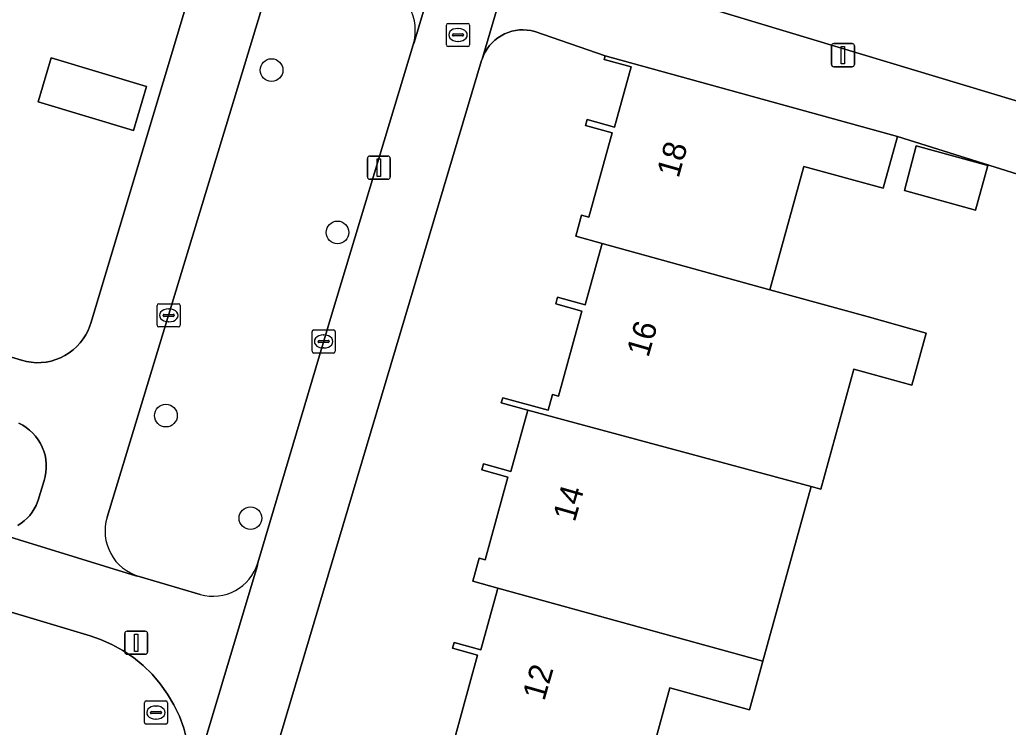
# Model space of a CAD drawing. Extents: x 162184 to 163154, y 385507 to 386516.
# Drawn here: x 162728.79 to 162771.47, y 386120.67 to 386151.22 of the extents above; entities that cross this region are included whole.
import ezdxf

# ---------------------------------------------------------------- set-up
doc = ezdxf.new("R2010")
doc.units = 0
for name, color, linetype in [('IMGEO_Boom', 7, 'Continuous'), ('IMGEO_Brandkraan', 7, 'Continuous'), ('IMGEO_Erf', 7, 'Continuous'), ('IMGEO_Groenvoorziening', 7, 'Continuous'), ('IMGEO_Kolk', 7, 'Continuous'), ('IMGEO_Lichtmast', 7, 'Continuous'), ('IMGEO_Pand', 7, 'Continuous'), ('IMGEO_Pand_nummerreeks', 7, 'Continuous'), ('IMGEO_Rijbaan_lokaal_open', 7, 'Continuous'), ('IMGEO_Rioolput', 7, 'Continuous'), ('IMGEO_Voetpad_open', 7, 'Continuous')]:
    doc.layers.add(name, color=color, linetype=linetype)

msp = doc.modelspace()

# ---------------------------------------------------------------- linework, layer by layer
at = {"layer": 'IMGEO_Boom'}
for centre in [(162739.661, 386149.049), (162742.506, 386142.04), (162735.099, 386134.127), (162738.747, 386129.698)]:
    msp.add_circle(centre, 0.489, dxfattribs=at)
at = {"layer": 'IMGEO_Brandkraan'}
for p, q in [((162747.21, 386150.141), (162747.21, 386150.993)), ((162747.285, 386151.067), (162748.137, 386151.067)), ((162747.698, 386150.847), (162747.723, 386150.847)), ((162748.211, 386150.993), (162748.211, 386150.141)), ((162747.469, 386150.561), (162747.469, 386150.573)), ((162747.907, 386150.524), (162747.509, 386150.524)), ((162747.512, 386150.61), (162747.91, 386150.61)), ((162747.953, 386150.573), (162747.953, 386150.561)), ((162748.137, 386150.067), (162747.285, 386150.067)), ((162747.721, 386150.287), (162747.696, 386150.287))]:
    msp.add_line(p, q, dxfattribs=at)
for points in [[(162747.21, 386150.141), (162747.21, 386150.993)], [(162747.285, 386151.067), (162748.137, 386151.067)], [(162748.211, 386150.993), (162748.211, 386150.141)], [(162748.137, 386150.067), (162747.285, 386150.067)]]:
    msp.add_lwpolyline(points, dxfattribs=at)
for centre, radius, start, end in [((162747.287, 386150.991), 0.0765, 91.552, 178.448), ((162747.287, 386150.991), 0.0765, 91.552, 178.448), ((162748.135, 386150.991), 0.0765, 1.552, 88.448), ((162748.135, 386150.991), 0.0765, 1.552, 88.448), ((162747.509, 386150.57), 0.0403, 85.8775, 175.7526), ((162747.506, 386150.56), 0.0366, 178.938, 274.7102), ((162747.91, 386150.567), 0.043, 264.8664, 352.4533), ((162747.914, 386150.572), 0.0386, 1.7309, 96.639), ((162747.287, 386150.143), 0.0765, 181.552, 268.448), ((162747.287, 386150.143), 0.0765, 181.552, 268.448), ((162748.135, 386150.143), 0.0765, 271.552, 358.448), ((162748.135, 386150.143), 0.0765, 271.552, 358.448)]:
    msp.add_arc(centre, radius, start, end, dxfattribs=at)
for centre, major_axis, ratio, start_param, end_param in [((162747.697, 386150.567), (-0.387, 0.002), 0.722429, 4.712389, 7.853982), ((162747.722, 386150.567), (-0.39, 0.002), 0.717154, 1.570796, 4.712389)]:
    msp.add_ellipse(centre, major_axis=major_axis, ratio=ratio, start_param=start_param, end_param=end_param, dxfattribs=at)
at = {"layer": 'IMGEO_Erf'}
for points in [[(162707.258, 386143.015), (162728.865, 386136.516), (162729.073, 386136.463), (162729.285, 386136.43), (162729.499, 386136.415), (162729.713, 386136.419), (162729.927, 386136.443), (162730.137, 386136.485), (162730.343, 386136.546), (162730.542, 386136.626), (162730.734, 386136.722), (162730.916, 386136.836), (162731.087, 386136.965), (162731.246, 386137.109), (162731.392, 386137.267), (162731.522, 386137.437), (162731.637, 386137.618), (162731.736, 386137.809), (162731.817, 386138.007), (162731.855, 386138.123), (162747.552, 386190.45)], [(162747.556, 386120.152), (162748.558, 386123.783), (162747.473, 386124.083), (162747.542, 386124.334), (162748.694, 386124.017), (162749.414, 386126.625), (162749.428, 386126.677), (162748.344, 386126.976), (162748.618, 386127.967), (162748.88, 386127.895), (162749.868, 386131.475), (162748.735, 386131.788), (162748.806, 386132.045), (162749.997, 386131.716), (162750.728, 386134.364), (162749.58, 386134.674), (162749.641, 386134.898), (162751.598, 386134.358), (162751.786, 386135.04), (162752.044, 386134.969), (162753.057, 386138.639), (162751.928, 386138.95), (162752.009, 386139.243), (162753.206, 386138.913), (162753.91, 386141.467), (162753.935, 386141.558), (162752.794, 386141.873), (162753.046, 386142.787), (162753.36, 386142.7), (162754.363, 386146.335), (162753.221, 386146.65), (162753.294, 386146.913), (162754.47, 386146.589), (162755.188, 386149.19), (162754.015, 386149.513), (162754.057, 386149.665), (162751.023, 386150.716), (162750.861, 386150.755), (162750.696, 386150.779), (162750.529, 386150.788), (162750.363, 386150.782), (162750.197, 386150.761), (162750.034, 386150.726), (162749.875, 386150.676), (162749.721, 386150.612), (162749.574, 386150.535), (162749.433, 386150.445), (162749.302, 386150.342), (162749.18, 386150.229), (162749.068, 386150.105), (162748.969, 386149.971), (162748.881, 386149.829), (162748.807, 386149.68), (162748.746, 386149.525), (162748.726, 386149.462), (162729.962, 386086.464)], [(162778.556, 386142.45), (162766.688, 386146.18), (162766.072, 386143.946), (162762.649, 386144.89), (162761.178, 386139.561), (162765.373, 386138.404), (162767.928, 386137.695), (162767.305, 386135.44), (162764.799, 386136.132), (162763.37, 386130.955), (162762.952, 386131.07), (162760.871, 386123.521), (162760.292, 386121.421), (162756.863, 386122.367), (162755.389, 386117.025)]]:
    msp.add_lwpolyline(points, dxfattribs=at)
for points in [[(162734.266, 386148.34), (162733.694, 386146.438), (162729.576, 386147.678), (162730.148, 386149.579)], [(162766.988, 386143.845), (162767.486, 386145.782), (162770.592, 386144.925), (162770.061, 386142.997)]]:
    msp.add_lwpolyline(points, close=True, dxfattribs=at)
at = {"layer": 'IMGEO_Groenvoorziening'}
for points in [[(162751.997, 386153.715), (162779.405, 386145.432), (162779.61, 386145.38), (162779.819, 386145.347), (162780.03, 386145.332), (162780.241, 386145.336), (162780.452, 386145.359), (162780.659, 386145.401), (162780.862, 386145.461), (162781.058, 386145.539), (162781.247, 386145.635), (162781.427, 386145.746), (162781.595, 386145.874), (162781.752, 386146.016), (162781.896, 386146.171), (162782.025, 386146.339), (162782.138, 386146.517), (162782.235, 386146.705), (162782.315, 386146.901), (162782.358, 386147.032), (162785.222, 386156.813)], [(162739.429, 386152.362), (162732.559, 386129.74)], [(162739.071, 386127.769), (162742.241, 386138.459), (162745.775, 386150.139)], [(162728.701, 386129.39), (162728.845, 386129.48), (162728.98, 386129.582), (162729.106, 386129.696), (162729.221, 386129.821), (162729.324, 386129.955), (162729.415, 386130.098), (162729.493, 386130.249), (162729.557, 386130.406), (162729.581, 386130.479), (162729.842, 386131.322), (162729.889, 386131.5), (162729.919, 386131.682), (162729.934, 386131.866), (162729.932, 386132.051), (162729.913, 386132.234), (162729.878, 386132.416), (162729.827, 386132.593), (162729.76, 386132.765), (162729.678, 386132.93), (162729.582, 386133.088), (162729.472, 386133.236), (162729.35, 386133.374), (162729.215, 386133.5), (162729.07, 386133.614), (162728.915, 386133.714), (162728.752, 386133.8)], [(162733.94, 386127.181), (162736.572, 386126.411)]]:
    msp.add_lwpolyline(points, dxfattribs=at)
for centre, radius, start, end in [((162743.729, 386150.756), 2.137, 343.2082, 73.36), ((162734.514, 386129.143), 2.044, 163.0079, 253.7003), ((162737.137, 386128.349), 2.019, 253.7328, 343.3081)]:
    msp.add_arc(centre, radius, start, end, dxfattribs=at)
at = {"layer": 'IMGEO_Kolk'}
for p, q in [((162734.718, 386138.031), (162734.718, 386138.883)), ((162734.793, 386138.957), (162735.645, 386138.957)), ((162735.719, 386138.883), (162735.719, 386138.031)), ((162734.977, 386138.451), (162734.977, 386138.463)), ((162735.415, 386138.414), (162735.017, 386138.414)), ((162735.02, 386138.5), (162735.418, 386138.5)), ((162735.206, 386138.737), (162735.231, 386138.737)), ((162735.461, 386138.463), (162735.461, 386138.451)), ((162735.645, 386137.957), (162734.793, 386137.957)), ((162735.229, 386138.177), (162735.204, 386138.177)), ((162741.407, 386136.905), (162741.407, 386137.757)), ((162741.482, 386137.831), (162742.334, 386137.831)), ((162741.895, 386137.611), (162741.92, 386137.611)), ((162742.408, 386137.757), (162742.408, 386136.905)), ((162741.666, 386137.325), (162741.666, 386137.337)), ((162742.104, 386137.288), (162741.706, 386137.288)), ((162741.709, 386137.374), (162742.107, 386137.374)), ((162742.15, 386137.337), (162742.15, 386137.325)), ((162742.334, 386136.831), (162741.482, 386136.831)), ((162741.918, 386137.051), (162741.893, 386137.051))]:
    msp.add_line(p, q, dxfattribs=at)
for points in [[(162734.718, 386138.031), (162734.718, 386138.883)], [(162734.793, 386138.957), (162735.645, 386138.957)], [(162735.719, 386138.883), (162735.719, 386138.031)], [(162735.645, 386137.957), (162734.793, 386137.957)], [(162741.407, 386136.905), (162741.407, 386137.757)], [(162741.482, 386137.831), (162742.334, 386137.831)], [(162742.408, 386137.757), (162742.408, 386136.905)], [(162742.334, 386136.831), (162741.482, 386136.831)]]:
    msp.add_lwpolyline(points, dxfattribs=at)
for centre, radius, start, end in [((162734.795, 386138.881), 0.0765, 91.552, 178.448), ((162734.795, 386138.881), 0.0765, 91.552, 178.448), ((162735.643, 386138.881), 0.0765, 1.552, 88.448), ((162735.643, 386138.881), 0.0765, 1.552, 88.448), ((162735.017, 386138.46), 0.0403, 85.8775, 175.7526), ((162735.014, 386138.45), 0.0366, 178.938, 274.7102), ((162735.418, 386138.457), 0.043, 264.8664, 352.4533), ((162735.422, 386138.462), 0.0386, 1.7309, 96.639), ((162734.795, 386138.033), 0.0765, 181.552, 268.448), ((162734.795, 386138.033), 0.0765, 181.552, 268.448), ((162735.643, 386138.033), 0.0765, 271.552, 358.448), ((162735.643, 386138.033), 0.0765, 271.552, 358.448), ((162741.484, 386137.755), 0.0765, 91.552, 178.448), ((162741.484, 386137.755), 0.0765, 91.552, 178.448), ((162742.332, 386137.755), 0.0765, 1.552, 88.448), ((162742.332, 386137.755), 0.0765, 1.552, 88.448), ((162741.706, 386137.334), 0.0403, 85.8775, 175.7526), ((162741.703, 386137.324), 0.0366, 178.938, 274.7102), ((162742.107, 386137.331), 0.043, 264.8664, 352.4533), ((162742.111, 386137.336), 0.0386, 1.7309, 96.639), ((162741.484, 386136.907), 0.0765, 181.552, 268.448), ((162741.484, 386136.907), 0.0765, 181.552, 268.448), ((162742.332, 386136.907), 0.0765, 271.552, 358.448), ((162742.332, 386136.907), 0.0765, 271.552, 358.448)]:
    msp.add_arc(centre, radius, start, end, dxfattribs=at)
for centre, major_axis, ratio, start_param, end_param in [((162735.205, 386138.457), (-0.387, 0.002), 0.722429, 4.712389, 7.853982), ((162735.23, 386138.457), (-0.39, 0.002), 0.717154, 1.570796, 4.712389), ((162741.894, 386137.331), (-0.387, 0.002), 0.722429, 4.712389, 7.853982), ((162741.919, 386137.331), (-0.39, 0.002), 0.717154, 1.570796, 4.712389)]:
    msp.add_ellipse(centre, major_axis=major_axis, ratio=ratio, start_param=start_param, end_param=end_param, dxfattribs=at)
at = {"layer": 'IMGEO_Lichtmast'}
for p, q in [((162763.835, 386149.294), (162763.835, 386150.094)), ((162763.835, 386150.094), (162763.835, 386149.294)), ((162763.935, 386150.194), (162764.725, 386150.194)), ((162764.725, 386150.194), (162763.935, 386150.194)), ((162764.825, 386150.094), (162764.825, 386149.294)), ((162764.825, 386149.294), (162764.825, 386150.094)), ((162764.725, 386149.194), (162763.935, 386149.194)), ((162763.935, 386149.194), (162764.725, 386149.194)), ((162743.797, 386144.435), (162743.797, 386145.235)), ((162743.797, 386145.235), (162743.797, 386144.435)), ((162743.897, 386145.335), (162744.687, 386145.335)), ((162744.687, 386145.335), (162743.897, 386145.335)), ((162744.787, 386145.235), (162744.787, 386144.435)), ((162744.787, 386144.435), (162744.787, 386145.235)), ((162744.687, 386144.335), (162743.897, 386144.335)), ((162743.897, 386144.335), (162744.687, 386144.335)), ((162733.319, 386123.921), (162733.319, 386124.721)), ((162733.319, 386124.721), (162733.319, 386123.921)), ((162733.419, 386124.821), (162734.209, 386124.821)), ((162734.209, 386124.821), (162733.419, 386124.821)), ((162734.309, 386124.721), (162734.309, 386123.921)), ((162734.309, 386123.921), (162734.309, 386124.721)), ((162734.209, 386123.821), (162733.419, 386123.821)), ((162733.419, 386123.821), (162734.209, 386123.821))]:
    msp.add_line(p, q, dxfattribs=at)
for points in [[(162764.255, 386150.069), (162764.405, 386150.069), (162764.405, 386149.319), (162764.255, 386149.319), (162764.255, 386150.069)], [(162744.217, 386145.21), (162744.367, 386145.21), (162744.367, 386144.46), (162744.217, 386144.46), (162744.217, 386145.21)], [(162733.739, 386124.696), (162733.889, 386124.696), (162733.889, 386123.946), (162733.739, 386123.946), (162733.739, 386124.696)]]:
    msp.add_lwpolyline(points, dxfattribs=at)
for centre, start, end in [((162763.935, 386150.094), 90, 180), ((162763.935, 386150.094), 90, 180), ((162764.725, 386150.094), 0, 90), ((162764.725, 386150.094), 360, 90), ((162763.935, 386149.294), 180, 270), ((162763.935, 386149.294), 180, 270), ((162764.725, 386149.294), 270, 0), ((162764.725, 386149.294), 270, 0), ((162743.897, 386145.235), 90, 180), ((162743.897, 386145.235), 90, 180), ((162744.687, 386145.235), 0, 90), ((162744.687, 386145.235), 360, 90), ((162743.897, 386144.435), 180, 270), ((162743.897, 386144.435), 180, 270), ((162744.687, 386144.435), 270, 0), ((162744.687, 386144.435), 270, 0), ((162733.419, 386124.721), 90, 180), ((162733.419, 386124.721), 90, 180), ((162734.209, 386124.721), 0, 90), ((162734.209, 386124.721), 360, 90), ((162733.419, 386123.921), 180, 270), ((162733.419, 386123.921), 180, 270), ((162734.209, 386123.921), 270, 0), ((162734.209, 386123.921), 270, 0)]:
    msp.add_arc(centre, 0.1, start, end, dxfattribs=at)
at = {"layer": 'IMGEO_Pand'}
for points in [[(162733.694, 386146.438), (162734.266, 386148.34), (162730.148, 386149.579), (162729.576, 386147.678)], [(162762.649, 386144.89), (162766.072, 386143.946), (162766.688, 386146.18), (162754.057, 386149.665), (162754.015, 386149.513), (162755.188, 386149.19), (162754.47, 386146.589), (162753.294, 386146.913), (162753.221, 386146.65), (162754.363, 386146.335), (162753.36, 386142.7), (162753.046, 386142.787), (162752.794, 386141.873), (162753.935, 386141.558), (162761.178, 386139.561)], [(162767.486, 386145.782), (162766.988, 386143.845), (162770.061, 386142.997), (162770.592, 386144.925)], [(162767.928, 386137.695), (162765.373, 386138.404), (162761.178, 386139.561), (162753.935, 386141.558), (162753.91, 386141.467), (162753.206, 386138.913), (162752.009, 386139.243), (162751.928, 386138.95), (162753.057, 386138.639), (162752.044, 386134.969), (162751.786, 386135.04), (162751.598, 386134.358), (162749.641, 386134.898), (162749.58, 386134.674), (162750.728, 386134.364), (162762.952, 386131.07), (162763.37, 386130.955), (162764.799, 386136.132), (162767.305, 386135.44)], [(162762.952, 386131.07), (162750.728, 386134.364), (162749.997, 386131.716), (162748.806, 386132.045), (162748.735, 386131.788), (162749.868, 386131.475), (162748.88, 386127.895), (162748.618, 386127.967), (162748.344, 386126.976), (162749.428, 386126.677), (162760.871, 386123.521)], [(162756.863, 386122.367), (162760.292, 386121.421), (162760.871, 386123.521), (162749.428, 386126.677), (162749.414, 386126.625), (162748.694, 386124.017), (162747.542, 386124.334), (162747.473, 386124.083), (162748.558, 386123.783), (162747.556, 386120.152), (162747.307, 386120.221), (162747.118, 386119.533), (162745.155, 386120.075), (162745.081, 386119.807), (162746.257, 386119.483), (162755.389, 386117.025)]]:
    msp.add_lwpolyline(points, close=True, dxfattribs=at)
at = {"layer": 'IMGEO_Rijbaan_lokaal_open'}
msp.add_lwpolyline([(162730.846, 386117.114), (162735.486, 386115.734), (162735.989, 386117.426), (162736.089, 386117.959), (162736.14, 386118.499), (162736.144, 386119.041), (162736.099, 386119.581), (162736.005, 386120.115), (162735.865, 386120.639), (162735.678, 386121.148), (162735.447, 386121.638), (162735.172, 386122.105), (162734.857, 386122.547), (162734.504, 386122.958), (162734.116, 386123.336), (162733.695, 386123.678), (162733.245, 386123.981), (162732.77, 386124.243), (162732.274, 386124.461), (162731.827, 386124.614), (162701.942, 386133.579)], dxfattribs=at)
at = {"layer": 'IMGEO_Rioolput'}
for p, q in [((162734.168, 386120.88), (162734.168, 386121.732)), ((162734.243, 386121.806), (162735.095, 386121.806)), ((162735.169, 386121.732), (162735.169, 386120.88)), ((162734.427, 386121.3), (162734.427, 386121.312)), ((162734.47, 386121.349), (162734.868, 386121.349)), ((162734.656, 386121.586), (162734.681, 386121.586)), ((162734.911, 386121.312), (162734.911, 386121.3)), ((162734.865, 386121.263), (162734.467, 386121.263)), ((162734.679, 386121.026), (162734.654, 386121.026)), ((162735.095, 386120.806), (162734.243, 386120.806))]:
    msp.add_line(p, q, dxfattribs=at)
for points in [[(162734.168, 386120.88), (162734.168, 386121.732)], [(162734.243, 386121.806), (162735.095, 386121.806)], [(162735.169, 386121.732), (162735.169, 386120.88)], [(162735.095, 386120.806), (162734.243, 386120.806)]]:
    msp.add_lwpolyline(points, dxfattribs=at)
for centre, radius, start, end in [((162734.245, 386121.73), 0.0765, 91.552, 178.448), ((162734.245, 386121.73), 0.0765, 91.552, 178.448), ((162735.093, 386121.73), 0.0765, 1.552, 88.448), ((162735.093, 386121.73), 0.0765, 1.552, 88.448), ((162734.467, 386121.309), 0.0403, 85.8775, 175.7526), ((162734.464, 386121.299), 0.0366, 178.938, 274.7102), ((162734.868, 386121.306), 0.043, 264.8664, 352.4533), ((162734.872, 386121.311), 0.0386, 1.7309, 96.639), ((162734.245, 386120.882), 0.0765, 181.552, 268.448), ((162734.245, 386120.882), 0.0765, 181.552, 268.448), ((162735.093, 386120.882), 0.0765, 271.552, 358.448), ((162735.093, 386120.882), 0.0765, 271.552, 358.448)]:
    msp.add_arc(centre, radius, start, end, dxfattribs=at)
for centre, major_axis, ratio, start_param, end_param in [((162734.655, 386121.306), (-0.387, 0.002), 0.722429, 4.712389, 7.853982), ((162734.68, 386121.306), (-0.39, 0.002), 0.717154, 1.570796, 4.712389)]:
    msp.add_ellipse(centre, major_axis=major_axis, ratio=ratio, start_param=start_param, end_param=end_param, dxfattribs=at)
at = {"layer": 'IMGEO_Voetpad_open'}
for points in [[(162747.552, 386190.45), (162731.855, 386138.123), (162731.817, 386138.007), (162731.736, 386137.809), (162731.637, 386137.618), (162731.522, 386137.437), (162731.392, 386137.267), (162731.246, 386137.109), (162731.087, 386136.965), (162730.916, 386136.836), (162730.734, 386136.722), (162730.542, 386136.626), (162730.343, 386136.546), (162730.137, 386136.485), (162729.927, 386136.443), (162729.713, 386136.419), (162729.499, 386136.415), (162729.285, 386136.43), (162729.073, 386136.463), (162728.865, 386136.516), (162707.258, 386143.015)], [(162757.217, 386188.564), (162747.844, 386157.099), (162747.828, 386157.024), (162745.815, 386150.242), (162745.775, 386150.139), (162742.241, 386138.459), (162739.071, 386127.769), (162739.041, 386127.618), (162735.989, 386117.426), (162735.486, 386115.734), (162730.41, 386098.664), (162727.044, 386087.256)], [(162727.023, 386086.818), (162729.962, 386086.464), (162748.726, 386149.462), (162748.746, 386149.525), (162750.699, 386156.134), (162751.879, 386160.019), (162753.736, 386166.228), (162758.04, 386180.591)], [(162745.775, 386150.139), (162745.815, 386150.242), (162747.828, 386157.024), (162747.844, 386157.099)], [(162750.699, 386156.134), (162748.746, 386149.525), (162748.807, 386149.68), (162748.881, 386149.829), (162748.969, 386149.971), (162749.068, 386150.105), (162749.18, 386150.229), (162749.302, 386150.342), (162749.433, 386150.445), (162749.574, 386150.535), (162749.721, 386150.612), (162749.875, 386150.676), (162750.034, 386150.726), (162750.197, 386150.761), (162750.363, 386150.782), (162750.529, 386150.788), (162750.696, 386150.779), (162750.861, 386150.755), (162751.023, 386150.716), (162754.057, 386149.665), (162766.688, 386146.18), (162778.556, 386142.45)], [(162779.405, 386145.432), (162751.997, 386153.715)], [(162732.559, 386129.74), (162739.429, 386152.362)], [(162736.572, 386126.411), (162733.94, 386127.181), (162733.805, 386127.21), (162727.389, 386129.185), (162727.225, 386129.226), (162704.714, 386135.98)], [(162728.752, 386133.8), (162728.915, 386133.714), (162729.07, 386133.614), (162729.215, 386133.5), (162729.35, 386133.374), (162729.472, 386133.236), (162729.582, 386133.088), (162729.678, 386132.93), (162729.76, 386132.765), (162729.827, 386132.593), (162729.878, 386132.416), (162729.913, 386132.234), (162729.932, 386132.051), (162729.934, 386131.866), (162729.919, 386131.682), (162729.889, 386131.5), (162729.842, 386131.322), (162729.581, 386130.479), (162729.557, 386130.406), (162729.493, 386130.249), (162729.415, 386130.098), (162729.324, 386129.955), (162729.221, 386129.821), (162729.106, 386129.696), (162728.98, 386129.582), (162728.845, 386129.48), (162728.701, 386129.39)], [(162701.942, 386133.579), (162731.827, 386124.614), (162732.274, 386124.461), (162732.77, 386124.243), (162733.245, 386123.981), (162733.695, 386123.678), (162734.116, 386123.336), (162734.504, 386122.958), (162734.857, 386122.547), (162735.172, 386122.105), (162735.447, 386121.638), (162735.678, 386121.148), (162735.865, 386120.639), (162736.005, 386120.115), (162736.099, 386119.581), (162736.144, 386119.041), (162736.14, 386118.499), (162736.089, 386117.959), (162735.989, 386117.426), (162739.041, 386127.618), (162739.071, 386127.769)], [(162727.389, 386129.185), (162733.805, 386127.21), (162733.94, 386127.181)]]:
    msp.add_lwpolyline(points, dxfattribs=at)
for centre, radius, start, end in [((162743.729, 386150.756), 2.137, 343.2082, 73.36), ((162734.514, 386129.143), 2.044, 163.0079, 253.7003), ((162737.137, 386128.349), 2.019, 253.7328, 343.3081)]:
    msp.add_arc(centre, radius, start, end, dxfattribs=at)

# ---------------------------------------------------------------- texts
at = {"layer": 'IMGEO_Pand_nummerreeks'}
for s, rotation, p in [('18', 74.2668, (162757.231, 386144.351)), ('16', 73.9803, (162755.927, 386136.606)), ('14', 74.0491, (162752.751, 386129.5)), ('12', 73.986, (162751.434, 386121.773))]:
    msp.add_text(s, height=1, rotation=rotation, dxfattribs=at).set_placement(p)

doc.saveas('drawing.dxf')
